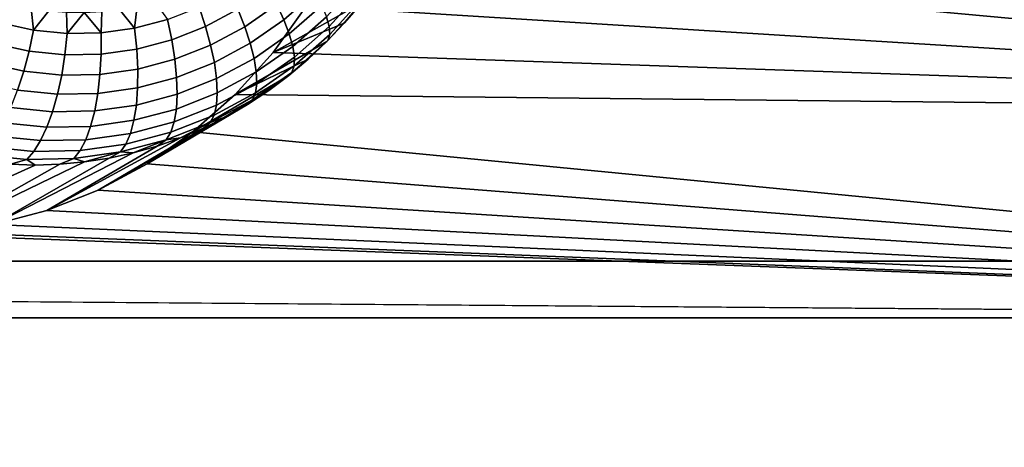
# Model space of a CAD drawing. Header units: metres. Extents: x -22 to 239, y -22 to 22.
# Tile 283 of 325: x 230.199 to 232.108, y 3.831 to 4.66. Entities that reach past the tile are written whole.
import ezdxf

# ---------------------------------------------------------------- set-up
doc = ezdxf.new("R2010")
doc.units = ezdxf.units.M
doc.layers.add('solid_10_151_033_XXX', color=7, linetype='CONTINUOUS')

msp = doc.modelspace()

# ---------------------------------------------------------------- linework, layer by layer
at = {"layer": 'solid_10_151_033_XXX'}
for points in [[(225.839844, 5.216832, 230.232468), (226.079346, 4.191935, 230.319641), (238.221008, 4.191936, 196.960693), (237.981506, 5.216834, 196.87352)], [(230.854721, 4.885883, 190.874146), (234.004593, 4.869054, 192.020599), (234.132324, 4.477504, 192.067093), (230.810364, 4.782983, 190.857986)], [(230.755524, 4.686153, 190.838043), (230.810364, 4.782983, 190.857986), (234.132324, 4.477504, 192.067093)], [(230.697418, 4.689081, 189.780197), (230.75444, 4.739359, 189.800949), (230.771378, 4.712231, 189.828018), (230.711349, 4.659306, 189.806168)], [(230.547012, 4.684065, 189.701019), (230.60556, 4.715518, 189.722336), (230.621857, 4.68002, 189.737488), (230.559448, 4.646496, 189.714767)], [(230.621857, 4.68002, 189.737488), (230.680328, 4.720768, 189.758774), (230.697418, 4.689081, 189.780197), (230.635468, 4.645914, 189.757645)], [(230.860199, 4.69117, 190.075775), (230.889908, 4.731159, 190.086578), (230.755524, 4.686153, 190.838043), (230.690735, 4.596286, 190.814453)], [(230.793961, 4.665271, 189.893372), (230.852722, 4.73019, 189.914764), (230.859818, 4.713357, 189.952469), (230.799164, 4.646355, 189.930389)], [(230.711349, 4.659306, 189.806168), (230.771378, 4.712231, 189.828018), (230.784637, 4.687374, 189.859024), (230.721863, 4.632022, 189.836182)], [(230.800156, 4.630993, 189.96936), (230.862335, 4.699688, 189.991989), (230.860229, 4.689449, 190.032562), (230.79689, 4.619486, 190.009521)], [(230.799164, 4.646355, 189.930389), (230.859818, 4.713357, 189.952469), (230.862335, 4.699688, 189.991989), (230.800156, 4.630993, 189.96936)], [(230.187805, 4.689322, 189.56723), (230.221497, 4.681982, 189.579483), (230.225983, 4.639088, 189.584183), (230.161774, 4.653343, 189.560806)], [(230.221497, 4.681982, 189.579483), (230.255524, 4.676913, 189.591873), (230.225983, 4.639088, 189.584183)], [(230.358597, 4.675489, 189.629395), (230.392853, 4.67963, 189.641861), (230.42186, 4.642987, 189.655472), (230.356842, 4.633877, 189.631805)], [(230.392853, 4.67963, 189.641861), (230.426804, 4.686068, 189.654205), (230.42186, 4.642987, 189.655472)], [(230.426804, 4.686068, 189.654205), (230.460297, 4.694769, 189.666397), (230.485519, 4.659787, 189.67865), (230.42186, 4.642987, 189.655472)], [(230.485519, 4.659787, 189.67865), (230.547012, 4.684065, 189.701019), (230.559448, 4.646496, 189.714767), (230.493912, 4.620618, 189.690918)], [(230.559448, 4.646496, 189.714767), (230.621857, 4.68002, 189.737488), (230.635468, 4.645914, 189.757645), (230.569351, 4.6104, 189.733597)], [(230.635468, 4.645914, 189.757645), (230.697418, 4.689081, 189.780197), (230.711349, 4.659306, 189.806168), (230.646133, 4.613865, 189.78244)], [(230.828354, 4.653088, 190.064178), (230.860199, 4.69117, 190.075775), (230.690735, 4.596286, 190.814453)], [(230.690735, 4.596286, 190.814453), (230.755524, 4.686153, 190.838043), (234.132324, 4.477504, 192.067093)], [(230.721863, 4.632022, 189.836182), (230.784637, 4.687374, 189.859024), (230.793961, 4.665271, 189.893372), (230.728729, 4.607762, 189.869644)], [(230.79689, 4.619486, 190.009521), (230.860229, 4.689449, 190.032562), (230.828354, 4.653088, 190.064178), (230.794479, 4.61704, 190.051849)], [(230.860229, 4.689449, 190.032562), (230.860199, 4.69117, 190.075775), (230.828354, 4.653088, 190.064178)], [(230.255524, 4.676913, 189.591873), (230.28981, 4.674133, 189.604355), (230.291275, 4.632572, 189.607941), (230.225983, 4.639088, 189.584183)], [(230.28981, 4.674133, 189.604355), (230.324219, 4.673657, 189.616867), (230.291275, 4.632572, 189.607941)], [(230.324219, 4.673657, 189.616867), (230.356842, 4.633877, 189.631805), (230.291275, 4.632572, 189.607941)], [(230.324219, 4.673657, 189.616867), (230.358597, 4.675489, 189.629395), (230.356842, 4.633877, 189.631805)], [(230.42186, 4.642987, 189.655472), (230.485519, 4.659787, 189.67865), (230.493912, 4.620618, 189.690918), (230.426056, 4.602712, 189.666229)], [(230.646133, 4.613865, 189.78244), (230.711349, 4.659306, 189.806168), (230.721863, 4.632022, 189.836182), (230.653656, 4.584498, 189.811356)], [(230.728729, 4.607762, 189.869644), (230.793961, 4.665271, 189.893372), (230.799164, 4.646355, 189.930389), (230.731842, 4.586999, 189.905899)], [(230.161774, 4.653343, 189.560806), (230.225983, 4.639088, 189.584183), (230.21727, 4.598557, 189.590225), (230.148834, 4.613751, 189.565323)], [(230.225983, 4.639088, 189.584183), (230.291275, 4.632572, 189.607941), (230.286865, 4.591611, 189.61557), (230.21727, 4.598557, 189.590225)], [(230.356842, 4.633877, 189.631805), (230.42186, 4.642987, 189.655472), (230.426056, 4.602712, 189.666229), (230.356766, 4.593002, 189.641006)], [(230.493912, 4.620618, 189.690918), (230.559448, 4.646496, 189.714767), (230.569351, 4.6104, 189.733597), (230.499924, 4.582986, 189.708328)], [(230.569351, 4.6104, 189.733597), (230.635468, 4.645914, 189.757645), (230.646133, 4.613865, 189.78244), (230.576553, 4.576481, 189.757111)], [(230.794479, 4.61704, 190.051849), (230.828354, 4.653088, 190.064178), (230.690735, 4.596286, 190.814453), (230.61705, 4.514889, 190.787628)], [(230.731842, 4.586999, 189.905899), (230.799164, 4.646355, 189.930389), (230.800156, 4.630993, 189.96936), (230.731125, 4.570139, 189.944244)], [(230.291275, 4.632572, 189.607941), (230.356842, 4.633877, 189.631805), (230.356766, 4.593002, 189.641006), (230.286865, 4.591611, 189.61557)], [(230.426056, 4.602712, 189.666229), (230.493912, 4.620618, 189.690918), (230.499924, 4.582986, 189.708328), (230.428055, 4.564017, 189.682159)], [(230.653656, 4.584498, 189.811356), (230.721863, 4.632022, 189.836182), (230.728729, 4.607762, 189.869644), (230.657867, 4.558387, 189.843842)], [(230.731125, 4.570139, 189.944244), (230.800156, 4.630993, 189.96936), (230.79689, 4.619486, 190.009521), (230.726608, 4.557509, 189.983932)], [(230.148834, 4.613751, 189.565323), (230.21727, 4.598557, 189.590225), (230.206863, 4.559615, 189.601654), (230.134369, 4.575711, 189.575272)], [(230.356766, 4.593002, 189.641006), (230.426056, 4.602712, 189.666229), (230.428055, 4.564017, 189.682159), (230.35463, 4.55373, 189.655441)], [(230.499924, 4.582986, 189.708328), (230.569351, 4.6104, 189.733597), (230.576553, 4.576481, 189.757111), (230.503464, 4.547623, 189.730515)], [(230.576553, 4.576481, 189.757111), (230.646133, 4.613865, 189.78244), (230.653656, 4.584498, 189.811356), (230.580872, 4.545401, 189.784866)], [(230.758698, 4.58315, 190.038834), (230.794479, 4.61704, 190.051849), (230.61705, 4.514889, 190.787628)], [(230.657867, 4.558387, 189.843842), (230.728729, 4.607762, 189.869644), (230.731842, 4.586999, 189.905899), (230.658707, 4.536039, 189.879272)], [(230.726608, 4.557509, 189.983932), (230.79689, 4.619486, 190.009521), (230.758698, 4.58315, 190.038834), (230.721115, 4.551531, 190.025146)], [(230.79689, 4.619486, 190.009521), (230.794479, 4.61704, 190.051849), (230.758698, 4.58315, 190.038834)], [(230.21727, 4.598557, 189.590225), (230.286865, 4.591611, 189.61557), (230.280594, 4.552257, 189.628494), (230.206863, 4.559615, 189.601654)], [(230.286865, 4.591611, 189.61557), (230.356766, 4.593002, 189.641006), (230.35463, 4.55373, 189.655441), (230.280594, 4.552257, 189.628494)], [(230.428055, 4.564017, 189.682159), (230.499924, 4.582986, 189.708328), (230.503464, 4.547623, 189.730515), (230.427795, 4.527655, 189.702972)], [(230.721115, 4.551531, 190.025146), (230.758698, 4.58315, 190.038834), (230.61705, 4.514889, 190.787628), (230.53511, 4.442642, 190.757812)], [(230.580872, 4.545401, 189.784866), (230.653656, 4.584498, 189.811356), (230.657867, 4.558387, 189.843842), (230.58226, 4.517765, 189.81633)], [(230.61705, 4.514889, 190.787628), (230.690735, 4.596286, 190.814453), (234.132324, 4.477504, 192.067093)], [(230.658707, 4.536039, 189.879272), (230.731842, 4.586999, 189.905899), (230.731125, 4.570139, 189.944244), (230.656143, 4.517891, 189.916946)], [(230.134369, 4.575711, 189.575272), (230.206863, 4.559615, 189.601654), (230.194962, 4.523021, 189.618225), (230.118652, 4.539965, 189.590454)], [(230.35463, 4.55373, 189.655441), (230.428055, 4.564017, 189.682159), (230.427795, 4.527655, 189.702972), (230.35051, 4.516827, 189.674835)], [(230.503464, 4.547623, 189.730515), (230.576553, 4.576481, 189.757111), (230.580872, 4.545401, 189.784866), (230.50444, 4.51522, 189.75705)], [(230.656143, 4.517891, 189.916946), (230.731125, 4.570139, 189.944244), (230.726608, 4.557509, 189.983932), (230.650238, 4.504297, 189.956131)], [(230.206863, 4.559615, 189.601654), (230.280594, 4.552257, 189.628494), (230.272583, 4.515276, 189.646469), (230.194962, 4.523021, 189.618225)], [(230.280594, 4.552257, 189.628494), (230.35463, 4.55373, 189.655441), (230.35051, 4.516827, 189.674835), (230.272583, 4.515276, 189.646469)], [(230.427795, 4.527655, 189.702972), (230.503464, 4.547623, 189.730515), (230.50444, 4.51522, 189.75705), (230.425308, 4.494337, 189.728241)], [(230.721115, 4.551531, 190.025146), (230.53511, 4.442642, 190.757812), (230.446182, 4.380681, 190.725449), (230.68187, 4.522291, 190.010864)], [(230.50444, 4.51522, 189.75705), (230.580872, 4.545401, 189.784866), (230.58226, 4.517765, 189.81633), (230.502838, 4.486408, 189.787415)], [(230.58226, 4.517765, 189.81633), (230.657867, 4.558387, 189.843842), (230.658707, 4.536039, 189.879272), (230.580658, 4.494113, 189.850876)], [(230.650238, 4.504297, 189.956131), (230.726608, 4.557509, 189.983932), (230.68187, 4.522291, 190.010864), (230.641098, 4.495528, 189.996033)], [(230.726608, 4.557509, 189.983932), (230.721115, 4.551531, 190.025146), (230.68187, 4.522291, 190.010864)], [(230.35051, 4.516827, 189.674835), (230.427795, 4.527655, 189.702972), (230.425308, 4.494337, 189.728241), (230.344482, 4.483012, 189.698822)], [(230.580658, 4.494113, 189.850876), (230.658707, 4.536039, 189.879272), (230.656143, 4.517891, 189.916946), (230.576126, 4.474906, 189.887833)], [(230.194962, 4.523021, 189.618225), (230.272583, 4.515276, 189.646469), (230.26297, 4.48139, 189.669159), (230.181808, 4.48949, 189.639618)], [(230.272583, 4.515276, 189.646469), (230.35051, 4.516827, 189.674835), (230.344482, 4.483012, 189.698822), (230.26297, 4.48139, 189.669159)], [(230.425308, 4.494337, 189.728241), (230.50444, 4.51522, 189.75705), (230.502838, 4.486408, 189.787415), (230.420624, 4.464711, 189.757492)], [(230.641098, 4.495528, 189.996033), (230.68187, 4.522291, 190.010864), (230.446182, 4.380681, 190.725449)], [(230.502838, 4.486408, 189.787415), (230.58226, 4.517765, 189.81633), (230.580658, 4.494113, 189.850876), (230.498703, 4.46175, 189.82103)], [(230.61705, 4.514889, 190.787628), (234.132324, 4.477504, 192.067093), (234.249344, 4.082082, 192.10968), (230.53511, 4.442642, 190.757812)], [(230.576126, 4.474906, 189.887833), (230.656143, 4.517891, 189.916946), (230.650238, 4.504297, 189.956131), (230.568741, 4.460519, 189.926468)], [(230.181808, 4.48949, 189.639618), (230.26297, 4.48139, 189.669159), (230.251968, 4.45126, 189.696106), (230.167633, 4.459675, 189.665421)], [(230.344482, 4.483012, 189.698822), (230.425308, 4.494337, 189.728241), (230.420624, 4.464711, 189.757492), (230.336655, 4.452945, 189.726929)], [(230.598938, 4.471334, 189.980682), (230.641098, 4.495528, 189.996033), (230.446182, 4.380681, 190.725449), (230.351288, 4.329706, 190.690903)], [(230.420624, 4.464711, 189.757492), (230.502838, 4.486408, 189.787415), (230.498703, 4.46175, 189.82103), (230.413849, 4.439355, 189.790161)], [(230.498703, 4.46175, 189.82103), (230.580658, 4.494113, 189.850876), (230.576126, 4.474906, 189.887833), (230.492096, 4.441725, 189.857239)], [(230.568741, 4.460519, 189.926468), (230.650238, 4.504297, 189.956131), (230.598938, 4.471334, 189.980682)], [(230.650238, 4.504297, 189.956131), (230.641098, 4.495528, 189.996033), (230.598938, 4.471334, 189.980682)], [(230.26297, 4.48139, 189.669159), (230.344482, 4.483012, 189.698822), (230.336655, 4.452945, 189.726929), (230.251968, 4.45126, 189.696106)], [(230.555511, 4.449789, 189.964874), (230.598938, 4.471334, 189.980682), (230.351288, 4.329706, 190.690903)], [(230.492096, 4.441725, 189.857239), (230.576126, 4.474906, 189.887833), (230.568741, 4.460519, 189.926468), (230.483154, 4.426725, 189.895325)], [(230.568741, 4.460519, 189.926468), (230.598938, 4.471334, 189.980682), (230.555511, 4.449789, 189.964874)], [(230.167633, 4.459675, 189.665421), (230.251968, 4.45126, 189.696106), (230.239761, 4.425473, 189.726791), (230.152725, 4.434158, 189.695114)], [(230.251968, 4.45126, 189.696106), (230.336655, 4.452945, 189.726929), (230.327179, 4.427212, 189.758606), (230.239761, 4.425473, 189.726791)], [(230.511002, 4.430967, 189.948669), (230.555511, 4.449789, 189.964874), (230.351288, 4.329706, 190.690903), (230.251526, 4.290311, 190.654602)], [(230.336655, 4.452945, 189.726929), (230.420624, 4.464711, 189.757492), (230.413849, 4.439355, 189.790161), (230.327179, 4.427212, 189.758606)], [(230.413849, 4.439355, 189.790161), (230.498703, 4.46175, 189.82103), (230.492096, 4.441725, 189.857239), (230.405106, 4.418766, 189.825577)], [(230.483154, 4.426725, 189.895325), (230.568741, 4.460519, 189.926468), (230.511002, 4.430967, 189.948669)], [(230.568741, 4.460519, 189.926468), (230.555511, 4.449789, 189.964874), (230.511002, 4.430967, 189.948669)], [(230.152725, 4.434158, 189.695114), (230.239761, 4.425473, 189.726791), (230.226624, 4.404532, 189.76062), (230.13739, 4.413437, 189.728134)], [(230.46553, 4.414932, 189.932129), (230.511002, 4.430967, 189.948669), (230.251526, 4.290311, 190.654602)], [(230.327179, 4.427212, 189.758606), (230.413849, 4.439355, 189.790161), (230.405106, 4.418766, 189.825577), (230.316238, 4.406315, 189.793228)], [(230.405106, 4.418766, 189.825577), (230.492096, 4.441725, 189.857239), (230.483154, 4.426725, 189.895325), (230.394562, 4.403342, 189.863083)], [(230.446182, 4.380681, 190.725449), (230.53511, 4.442642, 190.757812), (234.249344, 4.082082, 192.10968)], [(230.483154, 4.426725, 189.895325), (230.511002, 4.430967, 189.948669), (230.46553, 4.414932, 189.932129)], [(230.13739, 4.413437, 189.728134), (230.226624, 4.404532, 189.76062), (230.212784, 4.388846, 189.796921), (230.121902, 4.397915, 189.76384)], [(230.41925, 4.401738, 189.915283), (230.46553, 4.414932, 189.932129), (230.251526, 4.290311, 190.654602), (230.148438, 4.263105, 190.617081)], [(230.239761, 4.425473, 189.726791), (230.327179, 4.427212, 189.758606), (230.316238, 4.406315, 189.793228), (230.226624, 4.404532, 189.76062)], [(230.316238, 4.406315, 189.793228), (230.405106, 4.418766, 189.825577), (230.394562, 4.403342, 189.863083), (230.304062, 4.390662, 189.830139)], [(230.394562, 4.403342, 189.863083), (230.483154, 4.426725, 189.895325), (230.41925, 4.401738, 189.915283)], [(230.483154, 4.426725, 189.895325), (230.46553, 4.414932, 189.932129), (230.41925, 4.401738, 189.915283)], [(230.324936, 4.38404, 189.880951), (230.372345, 4.391429, 189.898209), (230.148438, 4.263105, 190.617081), (230.042908, 4.248319, 190.578659)], [(230.121902, 4.397915, 189.76384), (230.212784, 4.388846, 189.796921), (230.181458, 4.379597, 189.82872), (230.133728, 4.38404, 189.811356)], [(230.372345, 4.391429, 189.898209), (230.41925, 4.401738, 189.915283), (230.148438, 4.263105, 190.617081)], [(230.226624, 4.404532, 189.76062), (230.316238, 4.406315, 189.793228), (230.304062, 4.390662, 189.830139), (230.212784, 4.388846, 189.796921)], [(230.304062, 4.390662, 189.830139), (230.394562, 4.403342, 189.863083), (230.324936, 4.38404, 189.880951)], [(230.394562, 4.403342, 189.863083), (230.372345, 4.391429, 189.898209), (230.324936, 4.38404, 189.880951)], [(230.394562, 4.403342, 189.863083), (230.41925, 4.401738, 189.915283), (230.372345, 4.391429, 189.898209)], [(230.22934, 4.378115, 189.846161), (230.277222, 4.379597, 189.863586), (230.042908, 4.248319, 190.578659), (229.936691, 4.246202, 190.540009)], [(230.181458, 4.379597, 189.82872), (230.22934, 4.378115, 189.846161), (229.936691, 4.246202, 190.540009)], [(230.277222, 4.379597, 189.863586), (230.324936, 4.38404, 189.880951), (230.042908, 4.248319, 190.578659)], [(230.212784, 4.388846, 189.796921), (230.22934, 4.378115, 189.846161), (230.181458, 4.379597, 189.82872)], [(230.212784, 4.388846, 189.796921), (230.304062, 4.390662, 189.830139), (230.277222, 4.379597, 189.863586), (230.22934, 4.378115, 189.846161)], [(230.304062, 4.390662, 189.830139), (230.324936, 4.38404, 189.880951), (230.277222, 4.379597, 189.863586)], [(230.351288, 4.329706, 190.690903), (230.446182, 4.380681, 190.725449), (234.249344, 4.082082, 192.10968)], [(230.251526, 4.290311, 190.654602), (230.351288, 4.329706, 190.690903), (234.249344, 4.082082, 192.10968)], [(230.148438, 4.263105, 190.617081), (230.251526, 4.290311, 190.654602), (234.249344, 4.082082, 192.10968)], [(230.042908, 4.248319, 190.578659), (230.148438, 4.263105, 190.617081), (234.249344, 4.082082, 192.10968)], [(212.903107, 4.246202, 184.340286), (234.249344, 4.082082, 192.10968), (208.590469, 4.082078, 182.770615)], [(229.936691, 4.246202, 190.540009), (234.249344, 4.082082, 192.10968), (212.903107, 4.246202, 184.340286)], [(229.936691, 4.246202, 190.540009), (230.042908, 4.248319, 190.578659), (234.249344, 4.082082, 192.10968)], [(226.079346, 4.191935, 230.319641), (226.266357, 3.154759, 230.387711), (238.408035, 3.154761, 197.028763), (238.221008, 4.191936, 196.960693)], [(230.923248, 3.728225, 190.899078), (208.590469, 4.082078, 182.770615), (234.249344, 4.082082, 192.10968), (234.355545, 3.68303, 192.148331)], [(230.923248, 3.728225, 190.899078), (211.916565, 3.728225, 183.981216), (208.590469, 4.082078, 182.770615)]]:
    msp.add_3dface(points, dxfattribs=at)

doc.saveas('drawing.dxf')
